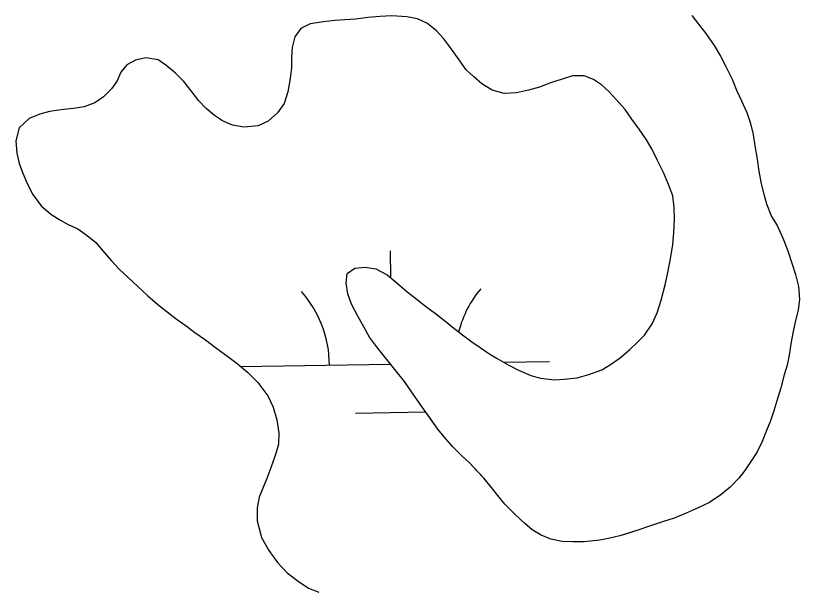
# Model space of a CAD drawing. Extents: x 3855477 to 3893699, y 299188 to 325115.
# Drawn here: x 3876627.1 to 3876876.5, y 306577.4 to 306760.9 of the extents above; entities that cross this region are included whole.
import ezdxf

# ---------------------------------------------------------------- set-up
doc = ezdxf.new("R2010")
doc.units = 0
doc.layers.add('V-TOPO-SHOR', color=7, linetype='Continuous')
doc.layers.add('V-WETL-SWMP', color=7, linetype='Continuous')

msp = doc.modelspace()

# ---------------------------------------------------------------- linework, layer by layer
at = {"layer": 'V-TOPO-SHOR'}
for points in [[(3876767.78, 306747.64), (3876765.32, 306751.07), (3876763.37, 306753.54), (3876761.06, 306756.11), (3876758.15, 306758.51), (3876755.04, 306759.95), (3876751.58, 306760.54), (3876746.8, 306760.88), (3876742.97, 306760.69), (3876739.22, 306760.32), (3876735.39, 306759.87), (3876731.73, 306759.59), (3876728.68, 306759.46), (3876725.11, 306759.01), (3876720.83, 306758.3), (3876717.85, 306756.87), (3876715.98, 306754.21), (3876715.14, 306750.83), (3876714.9, 306747.62), (3876714.85, 306744.4), (3876714.52, 306740.93), (3876713.75, 306736.68), (3876712.56, 306732.96), (3876710.42, 306730.04), (3876707.5, 306727.4), (3876704.26, 306725.89), (3876699.72, 306725.45), (3876696.08, 306726.12), (3876692.89, 306727.48), (3876690.4, 306729.18), (3876687.74, 306731.4), (3876685.44, 306733.88), (3876682.97, 306737.05), (3876680.59, 306740.05), (3876678.02, 306742.62), (3876674.94, 306745.2), (3876672.45, 306746.89)], [(3876842.3, 306761.02), (3876844.42, 306758.28), (3876846.72, 306755.28), (3876849.43, 306751.5), (3876851.46, 306748.07), (3876853.14, 306744.82), (3876855.16, 306740.78), (3876856.49, 306737.28), (3876858.17, 306733.86), (3876859.84, 306730.09), (3876861, 306726.68), (3876861.8, 306723.1), (3876862.35, 306719.52), (3876863.14, 306715.33), (3876863.68, 306711.49), (3876864.4, 306707.48), (3876865.21, 306704.16), (3876866.11, 306701.02), (3876867.69, 306697.07), (3876869.47, 306694.17), (3876871.39, 306689.97), (3876872.89, 306686.11), (3876874.29, 306681.91), (3876875.28, 306678.59), (3876876.25, 306674.74), (3876876.53, 306670.65), (3876876.21, 306667.35), (3876875.09, 306663.02), (3876874.51, 306659.9), (3876873.84, 306656.52), (3876873.25, 306652.88), (3876872.68, 306649.76), (3876871.75, 306646.64), (3876870.64, 306642.49), (3876869.35, 306638.34), (3876868.42, 306635.22), (3876867.32, 306632.03), (3876866.05, 306628.92), (3876864.68, 306625.46), (3876863.06, 306622.1), (3876861.35, 306619.35), (3876859.21, 306616.25), (3876857.25, 306613.77), (3876854.5, 306610.86), (3876851.51, 306608.48), (3876847.9, 306606.02), (3876844.3, 306604.34), (3876840.53, 306602.58), (3876836.68, 306601), (3876833.35, 306599.92), (3876828.89, 306598.44), (3876825.48, 306597.28), (3876822.59, 306596.38), (3876819.44, 306595.39), (3876816.21, 306594.66)], [(3876672.45, 306746.89), (3876668.54, 306747.48), (3876665.23, 306746.76), (3876662.5, 306745.33), (3876660.55, 306743.02), (3876659.37, 306740.25), (3876657.59, 306737.68), (3876655.1, 306735.11), (3876652.29, 306733.16), (3876648.87, 306731.92), (3876645.47, 306731.37), (3876642.33, 306731.08), (3876637.89, 306730.46), (3876634.83, 306729.65), (3876631.41, 306728.23), (3876628.23, 306725.24), (3876627.11, 306721.17), (3876627.48, 306717.16), (3876628.2, 306713.93), (3876629.36, 306710.87), (3876630.87, 306707.36), (3876632.55, 306704.03), (3876635.18, 306700.41), (3876638.35, 306697.75), (3876641.19, 306695.96), (3876643.86, 306694.52), (3876646.88, 306693.08), (3876649.89, 306691.02), (3876652.63, 306688.71), (3876655.44, 306685.36), (3876657.57, 306682.89), (3876660.05, 306680.32), (3876662.87, 306677.66), (3876665.95, 306674.73), (3876669.2, 306671.8), (3876672.37, 306669.05), (3876675.29, 306666.65), (3876678.2, 306664.43), (3876681.38, 306662.2), (3876684.13, 306660.15), (3876687.48, 306657.74), (3876691.17, 306654.98), (3876694.6, 306652.48), (3876697.61, 306650.25), (3876700.86, 306647.5), (3876704.2, 306644.22), (3876707.34, 306639.99), (3876709.02, 306636.31), (3876710.25, 306632.29), (3876710.87, 306628.19), (3876710.72, 306624.62), (3876709.79, 306621.25), (3876708.33, 306617.01), (3876707.05, 306613.64), (3876705.78, 306610.62), (3876704.59, 306607.69), (3876703.93, 306604.31), (3876703.94, 306600.22), (3876705.33, 306594.89), (3876707.69, 306590.76), (3876710.4, 306586.89), (3876713.56, 306583.61), (3876716.99, 306580.94), (3876720.35, 306578.79), (3876723.63, 306577.43)], [(3876738.25, 306680.93), (3876741.72, 306680.35), (3876745.33, 306678.46), (3876747.82, 306676.41), (3876751.76, 306673.04), (3876754.51, 306670.9), (3876757.51, 306668.5), (3876760.69, 306666.18), (3876763.6, 306663.96), (3876766.6, 306661.55), (3876769.78, 306659.06), (3876772.27, 306657.11), (3876774.93, 306655.32), (3876777.68, 306653.45), (3876780.35, 306651.83), (3876784.05, 306649.77), (3876787.16, 306648.15), (3876791.12, 306646.42), (3876794.15, 306645.59), (3876798.67, 306645.07), (3876801.72, 306645.28), (3876805.81, 306645.73), (3876809.57, 306646.7), (3876813.68, 306648.28), (3876816.41, 306649.89), (3876819.49, 306652.09), (3876822.58, 306654.73), (3876824.79, 306656.78), (3876827.27, 306659.26), (3876829.68, 306662.87), (3876831.23, 306666.41), (3876832.51, 306670.39), (3876833.91, 306675.76), (3876834.67, 306679.22), (3876835.43, 306683.03), (3876836.22, 306688.06), (3876836.55, 306691.97), (3876836.8, 306696.06), (3876836.69, 306699.89), (3876836.23, 306703.63), (3876834.91, 306707.22), (3876833.32, 306711.08), (3876831.39, 306714.85), (3876829.63, 306718.54), (3876827.85, 306721.44), (3876825.56, 306724.78), (3876823.27, 306728.04), (3876821.06, 306731.04), (3876818.17, 306734.39), (3876815.86, 306736.87), (3876813.55, 306738.91), (3876810.97, 306740.61), (3876808.04, 306741.79), (3876804.29, 306741.77), (3876800.71, 306740.62), (3876797.65, 306739.63), (3876793.88, 306738.22), (3876790.3, 306737.24), (3876786.54, 306736.43), (3876782.54, 306736.16), (3876778.73, 306737.27), (3876775.46, 306739.24), (3876772.81, 306741.55), (3876770.5, 306743.76), (3876767.78, 306747.64)], [(3876816.21, 306594.66), (3876813.07, 306594.02), (3876808.02, 306593.5), (3876804.45, 306593.48), (3876801.06, 306593.63), (3876797.42, 306594.3), (3876794.31, 306595.57), (3876791.47, 306597.36), (3876789.16, 306599.32), (3876786.08, 306602.16), (3876782.83, 306605.52), (3876780.62, 306608.25), (3876778.58, 306610.81), (3876776.11, 306613.73), (3876773.89, 306616.11), (3876771.67, 306618.5), (3876769.1, 306620.89), (3876766.28, 306623.73), (3876763.98, 306626.29), (3876761.51, 306629.38), (3876759.05, 306632.81), (3876756.59, 306636.25), (3876753.37, 306640.83), (3876750.82, 306644.53), (3876748.61, 306647.26), (3876746.14, 306650.44), (3876744.02, 306653.17), (3876741.97, 306655.64), (3876739.77, 306658.64), (3876737.99, 306661.72), (3876735.97, 306665.32), (3876733.95, 306669.18), (3876732.88, 306672.42), (3876732.33, 306675.82), (3876732.65, 306678.86), (3876735.11, 306680.64), (3876738.25, 306680.93)]]:
    msp.add_lwpolyline(points, dxfattribs=at)
at = {"layer": 'V-WETL-SWMP'}
for p, q in [((3876742.97, 306760.69), (3876739.22, 306760.32)), ((3876746.8, 306760.88), (3876742.97, 306760.69)), ((3876751.57, 306760.54), (3876746.8, 306760.88)), ((3876842.3, 306761.02), (3876844.42, 306758.28)), ((3876720.83, 306758.3), (3876717.85, 306756.87)), ((3876725.11, 306759.01), (3876720.83, 306758.3)), ((3876728.68, 306759.46), (3876725.11, 306759.01)), ((3876731.73, 306759.58), (3876728.68, 306759.46)), ((3876735.39, 306759.87), (3876731.73, 306759.58)), ((3876739.22, 306760.32), (3876735.39, 306759.87)), ((3876755.04, 306759.95), (3876751.57, 306760.54)), ((3876758.15, 306758.51), (3876755.04, 306759.95)), ((3876761.06, 306756.11), (3876758.15, 306758.51)), ((3876844.42, 306758.28), (3876846.72, 306755.28)), ((3876717.85, 306756.87), (3876715.98, 306754.21)), ((3876763.37, 306753.54), (3876761.06, 306756.11)), ((3876715.98, 306754.21), (3876715.13, 306750.83)), ((3876765.32, 306751.07), (3876763.37, 306753.54)), ((3876846.72, 306755.28), (3876849.43, 306751.5)), ((3876715.13, 306750.83), (3876714.9, 306747.62)), ((3876767.78, 306747.64), (3876765.32, 306751.07)), ((3876849.43, 306751.5), (3876851.46, 306748.07)), ((3876665.23, 306746.76), (3876662.5, 306745.33)), ((3876668.54, 306747.48), (3876665.23, 306746.76)), ((3876672.45, 306746.89), (3876668.54, 306747.48)), ((3876674.94, 306745.2), (3876672.45, 306746.89)), ((3876714.9, 306747.62), (3876714.85, 306744.4)), ((3876770.5, 306743.76), (3876767.78, 306747.64)), ((3876851.46, 306748.07), (3876853.14, 306744.82)), ((3876662.5, 306745.33), (3876660.55, 306743.02)), ((3876678.02, 306742.62), (3876674.94, 306745.2)), ((3876714.85, 306744.4), (3876714.52, 306740.93)), ((3876772.81, 306741.55), (3876770.5, 306743.76)), ((3876853.14, 306744.82), (3876855.16, 306740.78)), ((3876660.55, 306743.02), (3876659.37, 306740.25)), ((3876680.59, 306740.05), (3876678.02, 306742.62)), ((3876714.52, 306740.93), (3876713.75, 306736.68)), ((3876775.46, 306739.24), (3876772.81, 306741.55)), ((3876804.3, 306741.77), (3876800.71, 306740.62)), ((3876808.04, 306741.79), (3876804.3, 306741.77)), ((3876810.97, 306740.61), (3876808.04, 306741.79)), ((3876855.16, 306740.78), (3876856.49, 306737.28)), ((3876659.37, 306740.25), (3876657.59, 306737.68)), ((3876682.97, 306737.05), (3876680.59, 306740.05)), ((3876778.73, 306737.27), (3876775.46, 306739.24)), ((3876793.88, 306738.22), (3876790.3, 306737.24)), ((3876797.65, 306739.63), (3876793.88, 306738.22)), ((3876800.71, 306740.62), (3876797.65, 306739.63)), ((3876813.55, 306738.91), (3876810.97, 306740.61)), ((3876815.86, 306736.87), (3876813.55, 306738.91)), ((3876657.59, 306737.68), (3876655.1, 306735.11)), ((3876685.44, 306733.88), (3876682.97, 306737.05)), ((3876713.75, 306736.68), (3876712.56, 306732.96)), ((3876782.54, 306736.16), (3876778.73, 306737.27)), ((3876786.55, 306736.43), (3876782.54, 306736.16)), ((3876790.3, 306737.24), (3876786.55, 306736.43)), ((3876818.17, 306734.39), (3876815.86, 306736.87)), ((3876856.49, 306737.28), (3876858.17, 306733.86)), ((3876655.1, 306735.11), (3876652.29, 306733.16)), ((3876687.74, 306731.4), (3876685.44, 306733.88)), ((3876821.07, 306731.04), (3876818.17, 306734.39)), ((3876858.17, 306733.86), (3876859.84, 306730.09)), ((3876642.33, 306731.08), (3876637.89, 306730.46)), ((3876645.47, 306731.37), (3876642.33, 306731.08)), ((3876648.87, 306731.92), (3876645.47, 306731.37)), ((3876652.29, 306733.16), (3876648.87, 306731.92)), ((3876690.4, 306729.18), (3876687.74, 306731.4)), ((3876712.56, 306732.96), (3876710.42, 306730.04)), ((3876823.27, 306728.04), (3876821.07, 306731.04)), ((3876631.41, 306728.23), (3876628.23, 306725.24)), ((3876634.83, 306729.64), (3876631.41, 306728.23)), ((3876637.89, 306730.46), (3876634.83, 306729.64)), ((3876692.89, 306727.48), (3876690.4, 306729.18)), ((3876710.42, 306730.04), (3876707.5, 306727.4)), ((3876859.84, 306730.09), (3876861, 306726.68)), ((3876696.08, 306726.12), (3876692.89, 306727.48)), ((3876699.72, 306725.45), (3876696.08, 306726.12)), ((3876704.26, 306725.89), (3876699.72, 306725.45)), ((3876707.5, 306727.4), (3876704.26, 306725.89)), ((3876825.56, 306724.78), (3876823.27, 306728.04)), ((3876861, 306726.68), (3876861.8, 306723.1)), ((3876628.23, 306725.24), (3876627.11, 306721.17)), ((3876827.85, 306721.44), (3876825.56, 306724.78)), ((3876627.11, 306721.17), (3876627.48, 306717.16)), ((3876829.63, 306718.54), (3876827.85, 306721.44)), ((3876861.8, 306723.1), (3876862.35, 306719.52)), ((3876831.39, 306714.85), (3876829.63, 306718.54)), ((3876862.35, 306719.52), (3876863.14, 306715.33)), ((3876627.48, 306717.16), (3876628.2, 306713.93)), ((3876628.2, 306713.93), (3876629.37, 306710.87)), ((3876833.32, 306711.08), (3876831.39, 306714.85)), ((3876863.14, 306715.33), (3876863.68, 306711.5)), ((3876629.37, 306710.87), (3876630.87, 306707.36)), ((3876834.91, 306707.22), (3876833.32, 306711.08)), ((3876863.68, 306711.5), (3876864.4, 306707.48)), ((3876630.87, 306707.36), (3876632.55, 306704.03)), ((3876836.23, 306703.63), (3876834.91, 306707.22)), ((3876864.4, 306707.48), (3876865.21, 306704.16)), ((3876632.55, 306704.03), (3876635.18, 306700.41)), ((3876836.69, 306699.88), (3876836.23, 306703.63)), ((3876865.21, 306704.16), (3876866.11, 306701.02)), ((3876866.11, 306701.02), (3876867.69, 306697.07)), ((3876635.18, 306700.41), (3876638.35, 306697.75)), ((3876836.8, 306696.06), (3876836.69, 306699.88)), ((3876638.35, 306697.75), (3876641.19, 306695.96)), ((3876641.19, 306695.96), (3876643.86, 306694.52)), ((3876836.55, 306691.97), (3876836.8, 306696.06)), ((3876867.69, 306697.07), (3876869.47, 306694.17)), ((3876643.86, 306694.52), (3876646.88, 306693.07)), ((3876869.47, 306694.17), (3876871.39, 306689.96)), ((3876646.88, 306693.07), (3876649.89, 306691.02)), ((3876649.89, 306691.02), (3876652.63, 306688.71)), ((3876836.22, 306688.06), (3876836.55, 306691.97)), ((3876652.63, 306688.71), (3876655.44, 306685.36)), ((3876871.39, 306689.96), (3876872.89, 306686.11)), ((3876746.53, 306677.48), (3876746.39, 306686.09)), ((3876835.43, 306683.03), (3876836.22, 306688.06)), ((3876872.89, 306686.11), (3876874.29, 306681.91)), ((3876655.44, 306685.36), (3876657.57, 306682.88)), ((3876657.57, 306682.88), (3876660.05, 306680.32)), ((3876735.11, 306680.64), (3876738.25, 306680.93)), ((3876738.25, 306680.93), (3876741.72, 306680.35)), ((3876834.67, 306679.22), (3876835.43, 306683.03)), ((3876874.29, 306681.91), (3876875.28, 306678.59)), ((3876660.05, 306680.32), (3876662.87, 306677.66)), ((3876732.33, 306675.82), (3876732.64, 306678.86)), ((3876732.64, 306678.86), (3876735.11, 306680.64)), ((3876741.72, 306680.35), (3876745.34, 306678.46)), ((3876745.34, 306678.46), (3876747.82, 306676.41)), ((3876833.91, 306675.76), (3876834.67, 306679.22)), ((3876875.28, 306678.59), (3876876.25, 306674.74)), ((3876662.87, 306677.66), (3876665.95, 306674.73)), ((3876732.88, 306672.42), (3876732.33, 306675.82)), ((3876747.82, 306676.41), (3876751.76, 306673.04)), ((3876665.95, 306674.73), (3876669.2, 306671.81)), ((3876832.51, 306670.39), (3876833.91, 306675.76)), ((3876876.25, 306674.74), (3876876.53, 306670.65)), ((3876669.2, 306671.81), (3876672.37, 306669.05)), ((3876733.95, 306669.18), (3876732.88, 306672.42)), ((3876751.76, 306673.04), (3876754.51, 306670.9)), ((3876754.51, 306670.9), (3876757.51, 306668.5)), ((3876672.37, 306669.05), (3876675.29, 306666.65)), ((3876735.97, 306665.32), (3876733.95, 306669.18)), ((3876757.51, 306668.5), (3876760.69, 306666.18)), ((3876831.23, 306666.41), (3876832.51, 306670.39)), ((3876876.53, 306670.65), (3876876.21, 306667.35)), ((3876675.29, 306666.65), (3876678.2, 306664.43)), ((3876760.69, 306666.18), (3876763.6, 306663.96)), ((3876829.68, 306662.87), (3876831.23, 306666.41)), ((3876876.21, 306667.35), (3876875.09, 306663.02)), ((3876678.2, 306664.43), (3876681.38, 306662.2)), ((3876737.99, 306661.71), (3876735.97, 306665.32)), ((3876763.6, 306663.96), (3876766.6, 306661.55)), ((3876681.38, 306662.2), (3876684.13, 306660.15)), ((3876739.77, 306658.64), (3876737.99, 306661.71)), ((3876766.6, 306661.55), (3876769.78, 306659.06)), ((3876827.27, 306659.26), (3876829.68, 306662.87)), ((3876875.09, 306663.02), (3876874.51, 306659.9)), ((3876684.13, 306660.15), (3876687.48, 306657.74)), ((3876741.97, 306655.64), (3876739.77, 306658.64)), ((3876769.78, 306659.06), (3876772.27, 306657.11)), ((3876824.79, 306656.78), (3876827.27, 306659.26)), ((3876874.51, 306659.9), (3876873.84, 306656.52)), ((3876687.48, 306657.74), (3876691.17, 306654.98)), ((3876772.27, 306657.11), (3876774.93, 306655.32)), ((3876822.58, 306654.73), (3876824.79, 306656.78)), ((3876873.84, 306656.52), (3876873.26, 306652.88)), ((3876691.17, 306654.98), (3876694.6, 306652.48)), ((3876744.02, 306653.17), (3876741.97, 306655.64)), ((3876774.93, 306655.32), (3876777.68, 306653.44)), ((3876777.68, 306653.44), (3876780.35, 306651.83)), ((3876819.49, 306652.09), (3876822.58, 306654.73)), ((3876694.6, 306652.48), (3876697.61, 306650.25)), ((3876746.14, 306650.44), (3876744.02, 306653.17)), ((3876780.35, 306651.83), (3876784.05, 306649.76)), ((3876782.42, 306650.67), (3876796.97, 306650.91)), ((3876816.41, 306649.89), (3876819.49, 306652.09)), ((3876873.26, 306652.88), (3876872.68, 306649.76)), ((3876697.61, 306650.25), (3876700.86, 306647.5)), ((3876698.72, 306649.31), (3876746.41, 306650.09)), ((3876748.61, 306647.26), (3876746.14, 306650.44)), ((3876784.05, 306649.76), (3876787.15, 306648.14)), ((3876813.68, 306648.28), (3876816.41, 306649.89)), ((3876872.68, 306649.76), (3876871.75, 306646.64)), ((3876700.86, 306647.5), (3876704.2, 306644.22)), ((3876750.82, 306644.53), (3876748.61, 306647.26)), ((3876787.15, 306648.14), (3876791.12, 306646.42)), ((3876791.12, 306646.42), (3876794.15, 306645.58)), ((3876805.81, 306645.73), (3876809.57, 306646.7)), ((3876809.57, 306646.7), (3876813.68, 306648.28)), ((3876871.75, 306646.64), (3876870.64, 306642.49)), ((3876704.2, 306644.22), (3876707.34, 306639.99)), ((3876753.37, 306640.83), (3876750.82, 306644.53)), ((3876794.15, 306645.58), (3876798.67, 306645.07)), ((3876798.67, 306645.07), (3876801.72, 306645.28)), ((3876801.72, 306645.28), (3876805.81, 306645.73)), ((3876870.64, 306642.49), (3876869.35, 306638.34)), ((3876707.34, 306639.99), (3876709.02, 306636.31)), ((3876756.59, 306636.25), (3876753.37, 306640.83)), ((3876709.02, 306636.31), (3876710.25, 306632.29)), ((3876761.51, 306629.38), (3876756.59, 306636.25)), ((3876869.35, 306638.34), (3876868.42, 306635.22)), ((3876735.23, 306634.47), (3876757.6, 306634.84)), ((3876868.42, 306635.22), (3876867.32, 306632.02)), ((3876710.25, 306632.29), (3876710.87, 306628.19)), ((3876867.32, 306632.02), (3876866.05, 306628.92)), ((3876763.98, 306626.29), (3876761.51, 306629.38)), ((3876866.05, 306628.92), (3876864.68, 306625.46)), ((3876710.87, 306628.19), (3876710.72, 306624.62)), ((3876766.28, 306623.73), (3876763.98, 306626.29)), ((3876710.72, 306624.62), (3876709.79, 306621.25)), ((3876769.1, 306620.89), (3876766.28, 306623.73)), ((3876864.68, 306625.46), (3876863.06, 306622.1)), ((3876709.79, 306621.25), (3876708.33, 306617.01)), ((3876863.06, 306622.1), (3876861.35, 306619.34)), ((3876771.67, 306618.5), (3876769.1, 306620.89)), ((3876776.11, 306613.72), (3876771.67, 306618.5)), ((3876861.35, 306619.34), (3876859.21, 306616.25)), ((3876708.33, 306617.01), (3876707.05, 306613.64)), ((3876859.21, 306616.25), (3876857.25, 306613.76)), ((3876707.05, 306613.64), (3876705.78, 306610.62)), ((3876778.58, 306610.81), (3876776.11, 306613.72)), ((3876857.25, 306613.76), (3876854.51, 306610.86)), ((3876705.78, 306610.62), (3876704.59, 306607.69)), ((3876780.62, 306608.25), (3876778.58, 306610.81)), ((3876851.51, 306608.47), (3876847.9, 306606.02)), ((3876854.51, 306610.86), (3876851.51, 306608.47)), ((3876704.59, 306607.69), (3876703.93, 306604.31)), ((3876782.83, 306605.52), (3876780.62, 306608.25)), ((3876847.9, 306606.02), (3876844.3, 306604.34)), ((3876703.93, 306604.31), (3876703.94, 306600.22)), ((3876786.08, 306602.15), (3876782.83, 306605.52)), ((3876844.3, 306604.34), (3876840.53, 306602.58)), ((3876789.16, 306599.32), (3876786.08, 306602.15)), ((3876836.68, 306601), (3876833.35, 306599.92)), ((3876840.53, 306602.58), (3876836.68, 306601)), ((3876703.94, 306600.22), (3876705.32, 306594.89)), ((3876791.47, 306597.36), (3876789.16, 306599.32)), ((3876833.35, 306599.92), (3876828.89, 306598.44)), ((3876794.31, 306595.57), (3876791.47, 306597.36)), ((3876825.48, 306597.28), (3876819.44, 306595.39)), ((3876828.89, 306598.44), (3876825.48, 306597.28)), ((3876705.32, 306594.89), (3876707.69, 306590.76)), ((3876797.42, 306594.3), (3876794.31, 306595.57)), ((3876801.06, 306593.63), (3876797.42, 306594.3)), ((3876804.45, 306593.48), (3876801.06, 306593.63)), ((3876808.02, 306593.5), (3876804.45, 306593.48)), ((3876813.07, 306594.02), (3876808.02, 306593.5)), ((3876816.21, 306594.66), (3876813.07, 306594.02)), ((3876819.44, 306595.39), (3876816.21, 306594.66)), ((3876707.69, 306590.76), (3876710.4, 306586.88)), ((3876710.4, 306586.88), (3876713.56, 306583.61)), ((3876713.56, 306583.61), (3876716.99, 306580.94)), ((3876716.99, 306580.94), (3876720.35, 306578.79)), ((3876720.35, 306578.79), (3876723.63, 306577.43))]:
    msp.add_line(p, q, dxfattribs=at)
for centre, start, end in [((3876802.2, 306651.47), 140.1615, 165.3578), ((3876691.73, 306649.67), 0.1615, 41.7052)]:
    msp.add_arc(centre, 35.25, start, end, dxfattribs=at)

doc.saveas('drawing.dxf')
